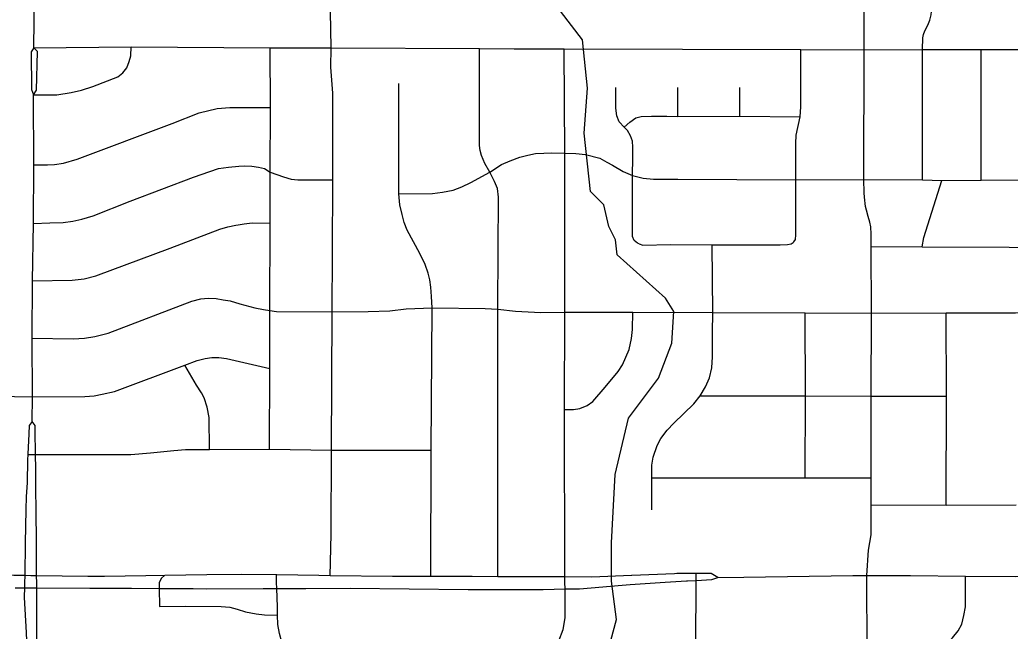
# Model space of a CAD drawing. Extents: x -1403959 to 81668, y -1400582 to 11018.
# Drawn here: x 6605.4 to 6696.2, y 8519 to 8575.1 of the extents above; entities that cross this region are included whole.
import ezdxf

# ---------------------------------------------------------------- set-up
doc = ezdxf.new("R2010")
doc.units = 0
for name, color, linetype in [('tdCiSectNmbr', 7, 'Continuous'), ('tdCiSectTwpRng', 7, 'Continuous'), ('tdCoSurfBitum', 7, 'Continuous')]:
    doc.layers.add(name, color=color, linetype=linetype)

msp = doc.modelspace()

# ---------------------------------------------------------------- linework, layer by layer
at = {"layer": 'tdCiSectNmbr'}
for points in [[(6606.705, 8572.527), (6606.848, 8584.896), (6606.844, 8591.297), (6606.88, 8600.45), (6606.987, 8611.856)], [(6606.705, 8572.527), (6606.441, 8572.163), (6606.481, 8568.699), (6606.662, 8568.232)], [(6606.662, 8568.232), (6606.941, 8568.658), (6607.022, 8572.176), (6606.705, 8572.527)], [(6606.705, 8572.527), (6615.609, 8572.609), (6628.359, 8572.519), (6633.925, 8572.521), (6647.54, 8572.473), (6650.693, 8572.427), (6655.288, 8572.442)], [(6655.288, 8572.442), (6676.975, 8572.389), (6682.772, 8572.349), (6688.121, 8572.36), (6693.493, 8572.361), (6698.841, 8572.361), (6704.099, 8572.315), (6715.785, 8572.491), (6728.254, 8572.644), (6734.302, 8572.678), (6740.351, 8572.678), (6746.366, 8572.705), (6750.495, 8572.69), (6752.363, 8572.61), (6752.526, 8572.6), (6754.604, 8572.538), (6756.265, 8572.512), (6757.548, 8572.518), (6758.362, 8572.505), (6758.603, 8572.507), (6762.511, 8572.531), (6764.45, 8572.531), (6766.086, 8572.54)], [(6606.532, 8538.26), (6606.575, 8540.541), (6606.526, 8545.897), (6606.563, 8551.16), (6606.645, 8556.421), (6606.675, 8561.805), (6606.662, 8568.232)], [(6606.532, 8538.26), (6606.26, 8537.895), (6606.24, 8537.129), (6606.145, 8535.262)], [(6606.843, 8535.253), (6606.805, 8537.432), (6606.825, 8537.895), (6606.532, 8538.26)], [(6606.145, 8535.262), (6606.144, 8535.253), (6606.119, 8534.769), (6606.079, 8532.651), (6605.978, 8531.381), (6605.957, 8530.163)], [(6606.883, 8532.063), (6606.866, 8533.942), (6606.843, 8535.246), (6606.843, 8535.253)], [(6606.9, 8530.158), (6606.883, 8532.063)], [(6605.957, 8530.163), (6605.904, 8527.139)], [(6606.928, 8527.135), (6606.9, 8530.158)], [(6605.904, 8527.139), (6605.852, 8524.136), (6605.84, 8523.474)], [(6606.948, 8524.33), (6606.946, 8525.168), (6606.928, 8527.135)], [(6606.424, 8524.127), (6605.852, 8524.136), (6604.86, 8524.151), (6599.084, 8524.259)], [(6613.177, 8524.07), (6611.633, 8524.047), (6606.948, 8524.119), (6606.424, 8524.127)], [(6606.95, 8523.465), (6606.948, 8524.119), (6606.948, 8524.33)], [(6616.965, 8524.126), (6613.177, 8524.07)], [(6622.552, 8524.208), (6618.683, 8524.151), (6616.965, 8524.126)], [(6628.948, 8524.206), (6628.943, 8524.206), (6625.732, 8524.255), (6622.552, 8524.208)], [(6632.809, 8524.148), (6628.948, 8524.206)], [(6661.494, 8524.152), (6661.465, 8524.151), (6657.837, 8524.013), (6655.357, 8524.02), (6649.222, 8524.04), (6646.847, 8524.047), (6643.086, 8524.047), (6639.556, 8524.047), (6633.856, 8524.133), (6632.809, 8524.148)], [(6665.41, 8524.315), (6661.494, 8524.152)], [(6667.396, 8524.324), (6667.395, 8524.324), (6665.612, 8524.324), (6665.41, 8524.315)], [(6669.379, 8523.978), (6668.757, 8524.324), (6667.398, 8524.324)], [(6671.75, 8524.012), (6681.734, 8524.153), (6683.023, 8524.153), (6687.022, 8524.153), (6692.06, 8524.097), (6696.679, 8524.048), (6702.885, 8524.113), (6704.213, 8524.113), (6716.156, 8524.11), (6727.847, 8524.157)], [(6605.84, 8523.474), (6605.832, 8523.029), (6605.818, 8522.186)], [(6606.965, 8515.587), (6606.95, 8523.023), (6606.95, 8523.465)], [(6631.609, 8522.965), (6635.685, 8522.976), (6646.502, 8522.872), (6653.379, 8522.872), (6655.376, 8522.914), (6656.696, 8522.941), (6660.595, 8523.261)], [(6660.595, 8523.261), (6661.327, 8523.321), (6664.538, 8523.533)], [(6664.538, 8523.533), (6666.512, 8523.663)], [(6666.512, 8523.663), (6666.551, 8523.665)], [(6666.551, 8523.665), (6666.58, 8523.667), (6667.395, 8523.705), (6668.826, 8523.771), (6669.379, 8523.978)], [(6669.379, 8523.978), (6671.75, 8524.012)], [(6604.993, 8523.034), (6605.832, 8523.029), (6606.95, 8523.023), (6611.822, 8522.998)], [(6611.822, 8522.998), (6615.643, 8522.978)], [(6615.643, 8522.978), (6618.182, 8522.964), (6621.284, 8522.948)], [(6621.284, 8522.948), (6622.519, 8522.941), (6627.714, 8522.955)], [(6627.714, 8522.955), (6628.957, 8522.958), (6631.609, 8522.965)], [(6605.818, 8522.186), (6605.817, 8522.123), (6605.998, 8518.915), (6606.099, 8515.87), (6606.104, 8515.579)]]:
    msp.add_lwpolyline(points, dxfattribs=at)
at = {"layer": 'tdCiSectTwpRng'}
for points in [[(6688.122, 8560.411), (6688.121, 8572.36), (6688.153, 8573.45), (6688.217, 8573.74), (6688.343, 8574.084), (6688.629, 8574.592), (6688.787, 8575.068), (6688.914, 8575.544), (6688.993, 8576.162), (6688.962, 8584.525), (6688.962, 8590.607), (6688.987, 8595.483), (6688.993, 8596.606), (6689.025, 8597.748), (6688.93, 8598.303), (6688.708, 8599.017), (6688.359, 8599.779), (6688.169, 8600.381), (6687.995, 8601.048), (6687.872, 8601.836), (6687.856, 8603.243), (6687.906, 8620.79)], [(6633.925, 8572.521), (6633.89, 8575.865), (6633.943, 8581.336), (6633.962, 8583.297), (6633.854, 8584.446), (6633.626, 8585.416), (6633.226, 8586.744), (6632.739, 8588.221)], [(6683.02, 8524.108), (6683.023, 8524.153), (6683.184, 8526.469), (6683.42, 8527.867), (6683.42, 8529.347), (6683.41, 8530.635), (6683.431, 8533.118), (6683.431, 8540.605), (6683.44, 8548.207), (6683.431, 8554.31), (6683.415, 8555.452), (6683.383, 8556.119), (6683.288, 8556.531), (6683.161, 8557.07), (6682.987, 8557.65), (6682.908, 8557.984), (6682.813, 8558.824), (6682.77, 8559.238), (6682.738, 8560.442), (6682.772, 8572.349), (6682.811, 8584.541)], [(6606.662, 8568.232), (6608.786, 8568.211), (6610.119, 8568.432), (6611.05, 8568.645), (6612.087, 8568.991), (6614.386, 8569.855), (6614.852, 8570.228), (6615.211, 8570.693), (6615.437, 8571.265), (6615.583, 8571.797), (6615.609, 8572.609)], [(6628.353, 8561.139), (6628.383, 8567.061), (6628.359, 8572.519)], [(6634.021, 8548.312), (6634.06, 8553.707), (6634.095, 8560.412), (6634.087, 8568.38), (6633.911, 8570.76), (6633.925, 8572.521)], [(6649.222, 8524.04), (6649.225, 8548.555), (6649.23, 8554.021), (6649.275, 8558.845), (6649.168, 8559.627), (6648.907, 8560.272), (6648.463, 8561.142), (6648.018, 8561.924), (6647.712, 8562.645), (6647.604, 8563.121), (6647.528, 8563.565), (6647.517, 8563.998), (6647.54, 8572.473)], [(6655.376, 8522.914), (6655.358, 8523.504), (6655.357, 8524.02), (6655.327, 8539.37), (6655.358, 8548.284), (6655.354, 8554.631), (6655.337, 8562.884), (6655.288, 8572.442)], [(6676.345, 8554.727), (6676.478, 8554.959), (6676.511, 8555.383), (6676.513, 8560.426), (6676.511, 8563.762), (6676.561, 8564.526), (6676.909, 8566.204), (6676.992, 8567.129), (6676.975, 8572.389)], [(6693.512, 8560.395), (6693.493, 8572.361)], [(6643.086, 8524.047), (6643.106, 8535.638), (6643.202, 8548.694), (6643.129, 8549.728), (6643.075, 8550.581), (6642.966, 8551.27), (6642.821, 8551.869), (6642.549, 8552.65), (6642.071, 8553.667), (6640.901, 8555.803), (6640.623, 8556.506), (6640.433, 8557.237), (6640.229, 8558.13), (6640.141, 8559.14), (6640.142, 8569.266)], [(6660.799, 8565.24), (6660.335, 8565.755), (6660.102, 8566.287), (6660.036, 8567.001), (6660.036, 8568.878)], [(6665.697, 8566.237), (6665.713, 8568.878)], [(6671.401, 8566.254), (6671.401, 8568.894)], [(6606.675, 8561.805), (6607.93, 8561.805), (6608.597, 8561.835), (6609.394, 8561.944), (6610.673, 8562.307), (6619.367, 8565.597), (6621.852, 8566.563), (6623.48, 8566.968), (6624.654, 8567.061), (6628.383, 8567.061)], [(6660.799, 8565.24), (6661.314, 8565.705), (6661.845, 8566.104), (6662.36, 8566.237), (6663.29, 8566.27), (6664.684, 8566.254), (6665.697, 8566.237), (6671.401, 8566.254), (6676.909, 8566.204)], [(6662.154, 8554.555), (6661.997, 8554.608), (6661.694, 8554.876), (6661.561, 8555.241), (6661.553, 8557.858), (6661.553, 8560.818), (6661.584, 8562.444), (6661.568, 8563.425), (6661.538, 8563.977), (6661.364, 8564.46), (6661.082, 8564.941), (6660.799, 8565.24)], [(6640.141, 8559.14), (6643.227, 8559.184), (6644.133, 8559.301), (6645.113, 8559.491), (6645.903, 8559.784), (6646.722, 8560.193), (6648.463, 8561.142), (6649.532, 8561.826), (6650.329, 8562.179), (6651.234, 8562.501), (6651.97, 8562.7), (6652.675, 8562.838), (6653.426, 8562.884), (6654.162, 8562.9), (6655.337, 8562.884), (6656.364, 8562.854), (6657.253, 8562.762), (6658.549, 8562.413), (6659.208, 8562.045), (6659.729, 8561.769), (6660.71, 8561.201), (6661.553, 8560.818), (6662.519, 8560.588), (6663.469, 8560.48), (6665.701, 8560.486), (6676.513, 8560.426), (6682.738, 8560.442), (6688.122, 8560.411), (6689.913, 8560.379), (6693.512, 8560.395), (6698.841, 8560.427)], [(6606.645, 8556.421), (6608.168, 8556.471), (6609.363, 8556.501), (6610.269, 8556.621), (6611.086, 8556.82), (6612.115, 8557.129), (6615.531, 8558.484), (6621.331, 8560.661), (6622.81, 8561.199), (6623.627, 8561.458), (6624.543, 8561.597), (6625.489, 8561.667), (6625.953, 8561.697), (6626.68, 8561.677), (6627.278, 8561.587), (6627.826, 8561.468), (6628.353, 8561.139), (6629.568, 8560.691), (6630.285, 8560.491), (6630.893, 8560.432), (6631.725, 8560.422), (6634.095, 8560.412)], [(6628.289, 8535.737), (6628.326, 8543.117), (6628.313, 8548.439), (6628.347, 8556.443), (6628.353, 8561.139)], [(6688.108, 8554.278), (6688.234, 8555.135), (6689.913, 8560.379)], [(6606.563, 8551.16), (6610.208, 8551.214), (6611.296, 8551.341), (6612.366, 8551.631), (6619.19, 8554.159), (6623.736, 8555.898), (6624.466, 8556.108), (6625.207, 8556.274), (6625.41, 8556.306)], [(6625.41, 8556.306), (6625.957, 8556.394), (6626.713, 8556.47), (6628.347, 8556.443)], [(6662.154, 8554.555), (6662.499, 8554.436), (6665.031, 8554.494), (6668.859, 8554.453), (6675.075, 8554.453), (6675.748, 8554.486), (6676.08, 8554.544), (6676.261, 8554.669)], [(6663.334, 8530.171), (6663.313, 8533.106), (6663.333, 8534.277), (6663.456, 8535.012), (6663.805, 8536.06), (6664.134, 8536.707), (6664.729, 8537.488), (6665.353, 8538.108), (6667.181, 8539.896), (6667.766, 8540.626), (6668.239, 8541.448), (6668.608, 8542.285), (6668.814, 8543.179), (6668.896, 8544.186), (6668.893, 8546.383), (6668.904, 8548.263), (6668.859, 8554.453)], [(6676.261, 8554.669), (6676.345, 8554.727)], [(6683.431, 8554.31), (6688.108, 8554.278), (6704.052, 8554.231)], [(6606.526, 8545.897), (6610.299, 8545.842), (6611.332, 8545.915), (6612.294, 8546.06), (6613.509, 8546.369), (6621.175, 8549.311), (6621.991, 8549.528), (6622.662, 8549.583), (6623.398, 8549.546), (6624.033, 8549.438), (6624.686, 8549.329), (6625.557, 8549.056), (6626.953, 8548.694), (6627.733, 8548.548), (6628.313, 8548.439)], [(6637.333, 8548.349), (6639.328, 8548.403), (6640.815, 8548.585), (6643.202, 8548.694), (6648.059, 8548.634), (6649.225, 8548.555), (6650.822, 8548.396), (6653.166, 8548.272), (6655.358, 8548.284), (6661.588, 8548.286), (6668.904, 8548.263), (6677.377, 8548.24), (6683.44, 8548.207), (6690.29, 8548.218), (6696.659, 8548.218), (6704.111, 8548.252)], [(6628.313, 8548.439), (6628.943, 8548.367), (6634.021, 8548.312), (6637.333, 8548.349)], [(6633.856, 8524.133), (6633.925, 8527.953), (6633.98, 8535.646), (6634.021, 8548.312)], [(6655.327, 8539.37), (6656.135, 8539.37), (6656.721, 8539.47), (6657.396, 8539.736), (6657.927, 8540.112), (6659.056, 8541.418), (6660.238, 8542.866), (6660.637, 8543.475), (6661.243, 8544.877), (6661.475, 8545.874), (6661.542, 8546.711), (6661.588, 8548.286)], [(6677.378, 8533.096), (6677.398, 8540.636), (6677.377, 8548.24)], [(6690.294, 8530.596), (6690.338, 8540.586), (6690.29, 8548.218)], [(6620.527, 8543.431), (6621.654, 8543.866), (6622.385, 8544.051), (6623.004, 8544.125), (6623.641, 8544.143), (6624.359, 8544.05), (6628.326, 8543.117)], [(6606.575, 8540.541), (6611.349, 8540.561), (6612.221, 8540.626), (6612.951, 8540.764), (6614.078, 8541.014), (6620.527, 8543.431)], [(6622.292, 8540.441), (6622.042, 8540.91), (6621.608, 8541.6), (6620.527, 8543.431)], [(6584.195, 8533.486), (6585.133, 8535.168), (6585.946, 8536.442), (6587.255, 8537.833), (6588.133, 8538.523), (6589.07, 8539.161), (6590.167, 8539.833), (6591.953, 8540.86), (6593.068, 8541.32), (6593.998, 8541.55), (6595.254, 8541.745), (6596.192, 8541.78), (6597.147, 8541.709), (6598.137, 8541.514), (6599.499, 8541.037), (6600.508, 8540.789), (6601.604, 8540.63), (6606.575, 8540.541)], [(6622.793, 8535.697), (6622.746, 8538.63), (6622.589, 8539.592), (6622.292, 8540.441)], [(6667.766, 8540.626), (6677.398, 8540.636), (6683.431, 8540.605)], [(6683.431, 8540.605), (6690.083, 8540.587), (6690.338, 8540.586)], [(6606.144, 8535.253), (6606.458, 8535.246), (6606.843, 8535.246), (6615.566, 8535.236), (6617.389, 8535.383), (6619.523, 8535.623), (6620.577, 8535.688), (6622.793, 8535.697), (6628.289, 8535.737), (6633.98, 8535.646)], [(6633.98, 8535.646), (6643.106, 8535.638)], [(6663.313, 8533.106), (6677.378, 8533.096), (6683.431, 8533.118)], [(6683.41, 8530.635), (6690.294, 8530.596), (6696.697, 8530.643)], [(6618.675, 8524.144), (6618.399, 8523.918), (6618.176, 8523.52)], [(6632.099, 8513.224), (6630.281, 8516.32), (6629.784, 8517.197), (6629.418, 8518.035), (6629.208, 8518.821), (6629.051, 8519.659), (6629.025, 8520.525), (6629.014, 8521.292), (6628.957, 8522.958), (6628.938, 8523.52), (6628.943, 8524.206)], [(6667.316, 8511.658), (6667.395, 8523.705), (6667.396, 8523.909), (6667.395, 8524.324)], [(6683, 8511.183), (6683.052, 8517.156), (6683.02, 8524.108)], [(6683.052, 8517.156), (6687.791, 8517.139), (6688.641, 8517.185), (6689.642, 8517.528), (6690.449, 8518.02), (6690.883, 8518.436), (6691.384, 8519.076), (6691.718, 8519.679), (6691.93, 8520.492), (6692.06, 8521.277), (6692.06, 8524.097)], [(6618.176, 8523.52), (6618.182, 8522.964), (6618.198, 8521.314), (6620.566, 8521.325)], [(6632.099, 8513.224), (6634.887, 8514.782), (6635.613, 8515.044), (6636.333, 8515.175), (6638.807, 8515.201), (6645.211, 8515.214), (6649.709, 8515.227), (6650.435, 8515.263), (6651.243, 8515.407), (6651.79, 8515.604), (6652.355, 8515.864), (6652.929, 8516.161), (6653.786, 8516.846), (6654.315, 8517.457), (6654.8, 8518.166), (6655.203, 8519.189), (6655.382, 8520.272), (6655.385, 8521.408), (6655.385, 8522.633), (6655.376, 8522.914)], [(6620.566, 8521.325), (6623.872, 8521.303), (6624.665, 8521.249), (6625.328, 8521.075), (6626.099, 8520.814), (6627.07, 8520.623), (6627.83, 8520.536), (6629.025, 8520.525)]]:
    msp.add_lwpolyline(points, dxfattribs=at)
at = {"layer": 'tdCoSurfBitum'}
msp.add_lwpolyline([(6659.153, 8516.606), (6660.077, 8520.115), (6659.625, 8523.628), (6659.633, 8527.14), (6659.951, 8533.399), (6661.183, 8538.587), (6663.939, 8542.245), (6665.168, 8545.449), (6665.326, 8548.349), (6664.565, 8549.572), (6660.145, 8553.552), (6659.995, 8554.926), (6659.387, 8556.149), (6658.932, 8558.135), (6657.713, 8559.36), (6657.113, 8564.704), (6657.427, 8568.826), (6656.978, 8573.255), (6653.932, 8577.231)], dxfattribs=at)

doc.saveas('drawing.dxf')
